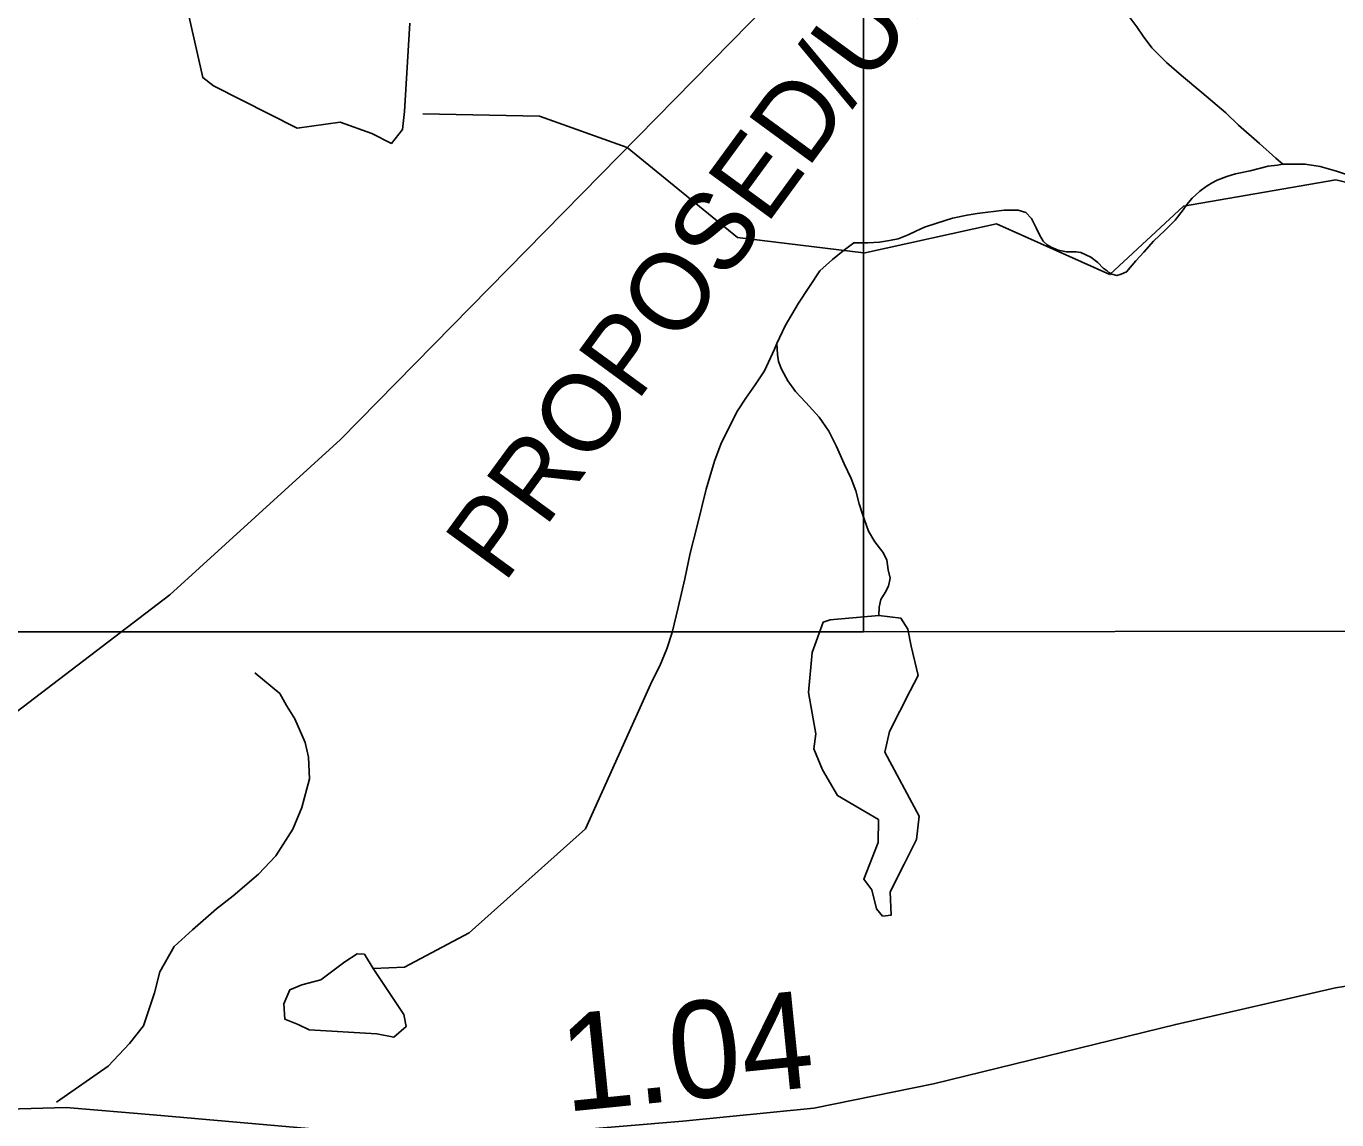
# Model space of a CAD drawing. Extents: x 2001466 to 31450019, y -30647475 to 847247.
# Drawn here: x 2164310 to 2167685, y 788069 to 790883 of the extents above; entities that cross this region are included whole.
import ezdxf

# ---------------------------------------------------------------- set-up
doc = ezdxf.new("R2010")
doc.units = 0
for name, color, linetype in [('Exist Hydrographic Creek Single Shore', 7, 'Continuous'), ('Exist Hydrographic Misc Water Feature', 7, 'Continuous'), ('Exist Road Non-System Type 51', 7, 'Continuous'), ('Exist Road Secondary Mileage Hundredths English Label', 7, 'Continuous'), ('Exist Road Secondary Type 51 Attributed', 7, 'Continuous'), ('Map Preparation Inset Cut Line', 7, 'Continuous'), ('Prop Road Primary Interstate Projected', 7, 'Continuous'), ('Prop Road Primary Interstate Projected Label', 7, 'Continuous')]:
    doc.layers.add(name, color=color, linetype=linetype)

msp = doc.modelspace()

# ---------------------------------------------------------------- linework, layer by layer
at = {"layer": 'Exist Hydrographic Creek Single Shore'}
for points in [[(2166465.7, 790299.8), (2166141.3, 790339.2), (2165857.3, 790571.4), (2165631.3, 790651.6), (2165331.3, 790657.7)], [(2167882.2, 790441.2), (2167682.3, 790487.9), (2167290.2, 790420.6), (2167100.3, 790244.1), (2166808.3, 790374.7), (2166466.3, 790299.7), (2166465.7, 790299.8)]]:
    msp.add_lwpolyline(points, dxfattribs=at)
at = {"layer": 'Exist Hydrographic Misc Water Feature'}
for points in [[(2165298.1, 790890.9), (2165284.4, 790664.1), (2165278.8, 790617.1), (2165250.6, 790581.8), (2165200, 790606.9), (2165118.5, 790636.5), (2165007.5, 790620.6), (2164792.6, 790729.9), (2164764.5, 790751.2), (2164720.9, 790944.6), (2164611.1, 791024.3), (2164579.4, 791004.9), (2164554.8, 790978.5), (2164530.1, 791006.7), (2164516, 791038.4), (2164479, 791073.6), (2164441.4, 791125.7)], [(2167141.7, 790919.6), (2167169.8, 790881.6), (2167185.8, 790857.7), (2167208.2, 790828), (2167246.3, 790790.1), (2167284.7, 790756.4), (2167336.7, 790712.4), (2167399.1, 790660.8), (2167431.3, 790629.1), (2167485.4, 790581.6), (2167527.4, 790543.6), (2167545.7, 790527.9)], [(2166441.1, 790325.7), (2166447, 790325.6), (2166477, 790326), (2166506.9, 790327.9), (2166533.2, 790332.1), (2166555.1, 790336.1), (2166580.9, 790346.3), (2166600.8, 790356.3), (2166622.6, 790366.4), (2166655, 790376.9), (2166694.7, 790389.2), (2166732.7, 790397.2), (2166758.5, 790401.4), (2166828.2, 790410), (2166848.7, 790409.7), (2166864.5, 790410.2), (2166884.2, 790404.3), (2166898.6, 790388.4), (2166910.9, 790364.2), (2166918.9, 790346.4), (2166928.9, 790330.2), (2166938.7, 790320.7), (2166948.8, 790314.7), (2166967, 790306.6), (2166989, 790302.9), (2167013.2, 790302.9), (2167025.3, 790301.1), (2167051.3, 790289), (2167069.4, 790275.3), (2167083.1, 790261.1), (2167093.4, 790253.5), (2167097.2, 790249.2), (2167105.7, 790245.5), (2167117.8, 790241.7), (2167129.4, 790245.6), (2167143.2, 790251.6), (2167167, 790279.6), (2167187.3, 790301.7), (2167212.7, 790329.9), (2167242.8, 790358.2), (2167268.5, 790384.4), (2167288.6, 790410.5), (2167298.2, 790424.5), (2167312.3, 790440.6), (2167331.8, 790458.8), (2167347.8, 790470.6), (2167362, 790479), (2167376.1, 790487), (2167401.5, 790496.9), (2167423.9, 790503.3), (2167461.8, 790511.3), (2167507.6, 790523.5), (2167531.8, 790525.9), (2167545.7, 790527.9)], [(2167545.7, 790527.9), (2167561.9, 790527.9), (2167603.5, 790528), (2167641.7, 790522.3), (2167683.9, 790510.6), (2167741.7, 790490.9)], [(2166242.8, 790066.4), (2166264.5, 790112.6), (2166298.2, 790170.9), (2166353.5, 790253.4), (2166385.7, 790283.4), (2166413.2, 790305.6), (2166441.1, 790325.7)], [(2165921.7, 789199), (2165941.6, 789237), (2165959.2, 789281.4), (2165972.9, 789323.4), (2165988.7, 789387.2), (2166006.2, 789461.2), (2166019.7, 789527.4), (2166037.3, 789597.7), (2166060.5, 789691.6), (2166070.6, 789723.7), (2166082.4, 789763.7), (2166098.2, 789808), (2166117.7, 789846), (2166141.9, 789893.9), (2166163.4, 789926.3), (2166187.4, 789960.4), (2166210.8, 789996.6), (2166236.6, 790052.3), (2166242.8, 790066.4)], [(2166505.1, 789366.7), (2166506.5, 789388.4), (2166510.2, 789408.1), (2166522.1, 789426.2), (2166529.9, 789442.5), (2166534.2, 789462.6), (2166529.7, 789484.3), (2166526, 789510.4), (2166515.7, 789530.2), (2166495.2, 789556), (2166479.2, 789584.1), (2166463, 789627.8), (2166455, 789653.8), (2166446.6, 789687.9), (2166434.5, 789719.8), (2166416.3, 789757.4), (2166396, 789801.5), (2166376.3, 789841.4), (2166351.7, 789877.2), (2166317.6, 789915.2), (2166291.2, 789943.1), (2166271.1, 789970.9), (2166254.9, 790000.5), (2166246.7, 790020.8), (2166244.6, 790038.6), (2166242.8, 790066.4)], [(2166505.1, 789366.7), (2166380, 789356), (2166362.2, 789349.6), (2166333.5, 789272), (2166323.9, 789168.5), (2166342.8, 789062.3), (2166338.3, 789024.1), (2166360.7, 788969.7), (2166399, 788903.5), (2166504.9, 788841.5), (2166503.5, 788782.7), (2166466.7, 788688.5), (2166487.1, 788661.1)], [(2166505.1, 789366.7), (2166562.3, 789359.9), (2166580, 789331.9), (2166588.8, 789288.1), (2166606.5, 789212.7), (2166585.9, 789172.9), (2166532.9, 789068.4), (2166521, 789014.8), (2166609.4, 788850.5), (2166602.1, 788790.1), (2166571, 788727.2), (2166534.4, 788656.1), (2166537.3, 788595.7), (2166515.2, 788592.8), (2166499, 788611.9), (2166487.1, 788661.1)], [(2165921.7, 789199), (2165750.3, 788818.1), (2165450.9, 788550.1), (2165284, 788461.8), (2165203.4, 788458)], [(2165203.4, 788458), (2165180.8, 788495.2), (2165162.2, 788496.1), (2165130.5, 788475.7), (2165068.3, 788429.2), (2165020, 788416.5), (2164988.8, 788403.8), (2164973.6, 788367.4), (2164976.1, 788327.7), (2165010.2, 788313.9), (2165038.7, 788300.6), (2165213.3, 788290.2), (2165257, 788282), (2165288.3, 788309), (2165282.3, 788339.6), (2165203.4, 788458)]]:
    msp.add_lwpolyline(points, dxfattribs=at)
at = {"layer": 'Exist Road Non-System Type 51'}
msp.add_lwpolyline([(2164898.6, 789219.5), (2164963.2, 789165.9), (2164980.5, 789135.5), (2165001.6, 789101), (2165028.2, 789040.4), (2165037.2, 789002.2), (2165039.9, 788946.1), (2165020.1, 788872.6), (2164996.7, 788817.2), (2164953.1, 788748.3), (2164907.9, 788701.4), (2164842.6, 788645), (2164799.8, 788612), (2164738.5, 788557.5), (2164691.4, 788514.7), (2164653.8, 788449.6), (2164640.5, 788396), (2164612.5, 788310.7), (2164575.9, 788265.2), (2164521.2, 788207.1), (2164387.9, 788114.8)], dxfattribs=at)
at = {"layer": 'Exist Road Secondary Type 51 Attributed'}
msp.add_lwpolyline([(2162845.6, 787865.4), (2162976.7, 787885.3), (2163418.3, 787977.4), (2163795, 788048.6), (2164112, 788092.6), (2164262.7, 788096.8), (2164413.4, 788101), (2164637.3, 788082.1), (2165037, 788046.5), (2165335.3, 788040.3), (2165703.6, 788040.3), (2166000.8, 788065.4), (2166337.7, 788098.9), (2166646.4, 788161.7), (2167270, 788314.6), (2167681.3, 788408.8), (2167852.9, 788436.1), (2168078.9, 788450.7), (2168376.1, 788438.2)], dxfattribs=at)
at = {"layer": 'Map Preparation Inset Cut Line'}
for p, q in [((2166465.7, 793855.4), (2166465.7, 790299.8)), ((2166465.7, 790299.8), (2166465.7, 789325)), ((2166465.7, 789325), (2161934.1, 789325)), ((2168859.1, 789327.5), (2166465.7, 789325))]:
    msp.add_line(p, q, dxfattribs=at)
at = {"layer": 'Prop Road Primary Interstate Projected'}
msp.add_lwpolyline([(2153202.7, 784862.7), (2155829.7, 785792.1), (2158396.8, 786611.6), (2161972.7, 787860.8), (2163021.5, 788320.5), (2163840.6, 788780.2), (2164679.7, 789419.8), (2165119.2, 789819.5), (2166267.8, 790988.7), (2167436.5, 792697.6), (2167824.5, 793178.7), (2168866.3, 794396.5), (2169361.4, 795077.6), (2169588.4, 795500.7), (2169825.6, 796109.6), (2170176.3, 797533.7), (2170542.5, 798911.4), (2170934.5, 800521.3)], dxfattribs=at)

# ---------------------------------------------------------------- texts
at = {"layer": 'Exist Road Secondary Mileage Hundredths English Label'}
msp.add_text('1.04', height=250, rotation=5.7711, dxfattribs=at).set_placement((2165698.6, 788089.2))
at = {"layer": 'Prop Road Primary Interstate Projected Label'}
msp.add_text('PROPOSED/UNDER CONSTRUCTION', height=200, rotation=53.8094, dxfattribs=at).set_placement((2165540.1, 789446.4))

doc.saveas('drawing.dxf')
